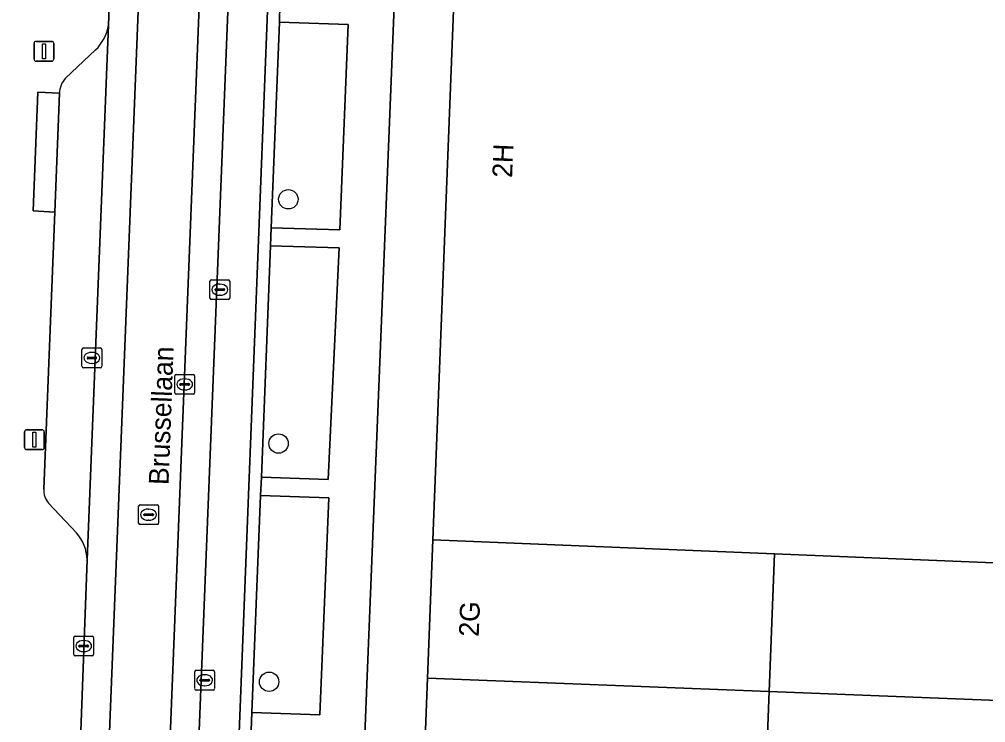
# Model space of a CAD drawing. Extents: x 160732 to 162107, y 387428 to 388479.
# Drawn here: x 161760.63 to 161809.4, y 387603.5 to 387638.98 of the extents above; entities that cross this region are included whole.
import ezdxf

# ---------------------------------------------------------------- set-up
doc = ezdxf.new("R2010")
doc.units = 0
for name, color, linetype in [('IMGEO_Boom', 7, 'Continuous'), ('IMGEO_Erf', 7, 'Continuous'), ('IMGEO_Groenvoorziening', 7, 'Continuous'), ('IMGEO_Kolk', 7, 'Continuous'), ('IMGEO_Lichtmast', 7, 'Continuous'), ('IMGEO_Openbare_ruimte_label', 7, 'Continuous'), ('IMGEO_Pand', 7, 'Continuous'), ('IMGEO_Pand_nummerreeks', 7, 'Continuous'), ('IMGEO_Parkeervlak_open', 7, 'Continuous'), ('IMGEO_Rijbaan_lokaal_gesloten', 7, 'Continuous'), ('IMGEO_Rioolput', 7, 'Continuous'), ('IMGEO_Voetpad_open', 7, 'Continuous')]:
    doc.layers.add(name, color=color, linetype=linetype)

msp = doc.modelspace()

# ---------------------------------------------------------------- linework, layer by layer
at = {"layer": 'IMGEO_Boom'}
for centre in [(161774.208, 387629.901), (161773.712, 387617.581), (161773.239, 387605.561)]:
    msp.add_circle(centre, 0.489, dxfattribs=at)
at = {"layer": 'IMGEO_Erf'}
for points in [[(161810.729, 387650.966), (161808.075, 387651.077), (161794.607, 387651.609), (161791.93, 387651.705), (161780.059, 387652.179), (161777.13, 387579.538), (161777.03, 387577.061), (161789.682, 387576.56), (161789.671, 387576.288), (161789.648, 387575.68), (161795.304, 387575.459), (161795.327, 387576.067), (161816.586, 387575.238)], [(161816.629, 387576.337), (161798.172, 387577.057), (161798.211, 387578.067), (161797.43, 387578.097), (161796.649, 387578.128), (161796.611, 387577.169), (161780.143, 387577.812), (161780.415, 387584.794), (161780.688, 387591.776), (161780.96, 387598.759), (161781.233, 387605.741), (161781.505, 387612.723), (161783.002, 387651.082), (161819.491, 387649.658)]]:
    msp.add_lwpolyline(points, dxfattribs=at)
at = {"layer": 'IMGEO_Groenvoorziening'}
for points in [[(161773.76, 387638.843), (161773.346, 387628.466), (161776.805, 387628.354), (161777.232, 387638.723)], [(161773.301, 387627.551), (161772.852, 387615.887), (161776.217, 387615.774), (161776.772, 387627.449)], [(161772.807, 387614.962), (161772.373, 387604.012), (161775.798, 387603.89), (161776.253, 387614.849)]]:
    msp.add_lwpolyline(points, close=True, dxfattribs=at)
at = {"layer": 'IMGEO_Kolk'}
for p, q in [((161770.249, 387624.915), (161770.249, 387625.767)), ((161770.324, 387625.841), (161771.176, 387625.841)), ((161771.25, 387625.767), (161771.25, 387624.915)), ((161770.508, 387625.335), (161770.508, 387625.347)), ((161770.946, 387625.298), (161770.548, 387625.298)), ((161770.551, 387625.384), (161770.949, 387625.384)), ((161770.737, 387625.621), (161770.762, 387625.621)), ((161770.992, 387625.347), (161770.992, 387625.335)), ((161771.176, 387624.841), (161770.324, 387624.841)), ((161770.76, 387625.061), (161770.735, 387625.061)), ((161763.79, 387621.475), (161763.79, 387622.327)), ((161763.865, 387622.401), (161764.717, 387622.401)), ((161764.791, 387622.327), (161764.791, 387621.475)), ((161764.049, 387621.895), (161764.049, 387621.907)), ((161764.487, 387621.858), (161764.089, 387621.858)), ((161764.092, 387621.944), (161764.49, 387621.944)), ((161764.278, 387622.181), (161764.303, 387622.181)), ((161764.533, 387621.907), (161764.533, 387621.895)), ((161764.717, 387621.401), (161763.865, 387621.401)), ((161764.301, 387621.621), (161764.276, 387621.621)), ((161763.378, 387606.937), (161763.378, 387607.789)), ((161763.453, 387607.863), (161764.305, 387607.863)), ((161763.866, 387607.643), (161763.891, 387607.643)), ((161764.379, 387607.789), (161764.379, 387606.937)), ((161763.637, 387607.357), (161763.637, 387607.369)), ((161764.075, 387607.32), (161763.677, 387607.32)), ((161763.68, 387607.406), (161764.078, 387607.406)), ((161764.121, 387607.369), (161764.121, 387607.357)), ((161764.305, 387606.863), (161763.453, 387606.863)), ((161763.889, 387607.083), (161763.864, 387607.083)), ((161769.482, 387605.214), (161769.482, 387606.066)), ((161769.557, 387606.14), (161770.409, 387606.14)), ((161769.784, 387605.683), (161770.182, 387605.683)), ((161769.97, 387605.92), (161769.995, 387605.92)), ((161770.483, 387606.066), (161770.483, 387605.214)), ((161769.741, 387605.634), (161769.741, 387605.646)), ((161770.179, 387605.597), (161769.781, 387605.597)), ((161769.993, 387605.36), (161769.968, 387605.36)), ((161770.225, 387605.646), (161770.225, 387605.634)), ((161770.409, 387605.14), (161769.557, 387605.14))]:
    msp.add_line(p, q, dxfattribs=at)
for points in [[(161770.249, 387624.915), (161770.249, 387625.767)], [(161770.324, 387625.841), (161771.176, 387625.841)], [(161771.25, 387625.767), (161771.25, 387624.915)], [(161771.176, 387624.841), (161770.324, 387624.841)], [(161763.79, 387621.475), (161763.79, 387622.327)], [(161763.865, 387622.401), (161764.717, 387622.401)], [(161764.791, 387622.327), (161764.791, 387621.475)], [(161764.717, 387621.401), (161763.865, 387621.401)], [(161763.378, 387606.937), (161763.378, 387607.789)], [(161763.453, 387607.863), (161764.305, 387607.863)], [(161764.379, 387607.789), (161764.379, 387606.937)], [(161764.305, 387606.863), (161763.453, 387606.863)], [(161769.482, 387605.214), (161769.482, 387606.066)], [(161769.557, 387606.14), (161770.409, 387606.14)], [(161770.483, 387606.066), (161770.483, 387605.214)], [(161770.409, 387605.14), (161769.557, 387605.14)]]:
    msp.add_lwpolyline(points, dxfattribs=at)
for centre, radius, start, end in [((161770.326, 387625.765), 0.0765, 91.552, 178.448), ((161770.326, 387625.765), 0.0765, 91.552, 178.448), ((161771.174, 387625.765), 0.0765, 1.552, 88.448), ((161771.174, 387625.765), 0.0765, 1.552, 88.448), ((161770.548, 387625.344), 0.0403, 85.8775, 175.7526), ((161770.545, 387625.334), 0.0366, 178.938, 274.7102), ((161770.949, 387625.341), 0.043, 264.8664, 352.4533), ((161770.953, 387625.346), 0.0386, 1.7309, 96.639), ((161770.326, 387624.917), 0.0765, 181.552, 268.448), ((161770.326, 387624.917), 0.0765, 181.552, 268.448), ((161771.174, 387624.917), 0.0765, 271.552, 358.448), ((161771.174, 387624.917), 0.0765, 271.552, 358.448), ((161763.867, 387622.325), 0.0765, 91.552, 178.448), ((161763.867, 387622.325), 0.0765, 91.552, 178.448), ((161764.715, 387622.325), 0.0765, 1.552, 88.448), ((161764.715, 387622.325), 0.0765, 1.552, 88.448), ((161764.089, 387621.904), 0.0403, 85.8775, 175.7526), ((161764.086, 387621.894), 0.0366, 178.938, 274.7102), ((161764.49, 387621.901), 0.043, 264.8664, 352.4533), ((161764.494, 387621.906), 0.0386, 1.7309, 96.639), ((161763.867, 387621.477), 0.0765, 181.552, 268.448), ((161763.867, 387621.477), 0.0765, 181.552, 268.448), ((161764.715, 387621.477), 0.0765, 271.552, 358.448), ((161764.715, 387621.477), 0.0765, 271.552, 358.448), ((161763.455, 387607.787), 0.0765, 91.552, 178.448), ((161763.455, 387607.787), 0.0765, 91.552, 178.448), ((161764.303, 387607.787), 0.0765, 1.552, 88.448), ((161764.303, 387607.787), 0.0765, 1.552, 88.448), ((161763.677, 387607.366), 0.0403, 85.8775, 175.7526), ((161763.674, 387607.356), 0.0366, 178.938, 274.7102), ((161764.078, 387607.363), 0.043, 264.8664, 352.4533), ((161764.082, 387607.368), 0.0386, 1.7309, 96.639), ((161763.455, 387606.939), 0.0765, 181.552, 268.448), ((161763.455, 387606.939), 0.0765, 181.552, 268.448), ((161764.303, 387606.939), 0.0765, 271.552, 358.448), ((161764.303, 387606.939), 0.0765, 271.552, 358.448), ((161769.559, 387606.064), 0.0765, 91.552, 178.448), ((161769.559, 387606.064), 0.0765, 91.552, 178.448), ((161769.781, 387605.643), 0.0403, 85.8775, 175.7526), ((161770.186, 387605.645), 0.0386, 1.7309, 96.639), ((161770.407, 387606.064), 0.0765, 1.552, 88.448), ((161770.407, 387606.064), 0.0765, 1.552, 88.448), ((161769.559, 387605.216), 0.0765, 181.552, 268.448), ((161769.559, 387605.216), 0.0765, 181.552, 268.448), ((161769.778, 387605.633), 0.0366, 178.938, 274.7102), ((161770.182, 387605.64), 0.043, 264.8664, 352.4533), ((161770.407, 387605.216), 0.0765, 271.552, 358.448), ((161770.407, 387605.216), 0.0765, 271.552, 358.448)]:
    msp.add_arc(centre, radius, start, end, dxfattribs=at)
for centre, major_axis, ratio, start_param, end_param in [((161770.736, 387625.341), (-0.387, 0.002), 0.722429, 4.712389, 7.853982), ((161770.761, 387625.341), (-0.39, 0.002), 0.717154, 1.570796, 4.712389), ((161764.277, 387621.901), (-0.387, 0.002), 0.722429, 4.712389, 7.853982), ((161764.302, 387621.901), (-0.39, 0.002), 0.717154, 1.570796, 4.712389), ((161763.865, 387607.363), (-0.387, 0.002), 0.722429, 4.712389, 7.853982), ((161763.89, 387607.363), (-0.39, 0.002), 0.717154, 1.570796, 4.712389), ((161769.969, 387605.64), (-0.387, 0.002), 0.722429, 4.712389, 7.853982), ((161769.994, 387605.64), (-0.39, 0.002), 0.717154, 1.570796, 4.712389)]:
    msp.add_ellipse(centre, major_axis=major_axis, ratio=ratio, start_param=start_param, end_param=end_param, dxfattribs=at)
at = {"layer": 'IMGEO_Lichtmast'}
for p, q in [((161761.473, 387637.868), (161762.263, 387637.868)), ((161762.263, 387637.868), (161761.473, 387637.868)), ((161761.373, 387636.968), (161761.373, 387637.768)), ((161761.373, 387637.768), (161761.373, 387636.968)), ((161762.363, 387637.768), (161762.363, 387636.968)), ((161762.363, 387636.968), (161762.363, 387637.768)), ((161762.263, 387636.868), (161761.473, 387636.868)), ((161761.473, 387636.868), (161762.263, 387636.868)), ((161760.895, 387617.375), (161760.895, 387618.175)), ((161760.895, 387618.175), (161760.895, 387617.375)), ((161760.995, 387618.275), (161761.785, 387618.275)), ((161761.785, 387618.275), (161760.995, 387618.275)), ((161761.885, 387618.175), (161761.885, 387617.375)), ((161761.885, 387617.375), (161761.885, 387618.175)), ((161761.785, 387617.275), (161760.995, 387617.275)), ((161760.995, 387617.275), (161761.785, 387617.275))]:
    msp.add_line(p, q, dxfattribs=at)
for points in [[(161761.793, 387637.743), (161761.943, 387637.743), (161761.943, 387636.993), (161761.793, 387636.993), (161761.793, 387637.743)], [(161761.315, 387618.15), (161761.465, 387618.15), (161761.465, 387617.4), (161761.315, 387617.4), (161761.315, 387618.15)]]:
    msp.add_lwpolyline(points, dxfattribs=at)
for centre, start, end in [((161761.473, 387637.768), 90, 180), ((161761.473, 387637.768), 90, 180), ((161762.263, 387637.768), 0, 90), ((161762.263, 387637.768), 360, 90), ((161761.473, 387636.968), 180, 270), ((161761.473, 387636.968), 180, 270), ((161762.263, 387636.968), 270, 0), ((161762.263, 387636.968), 270, 0), ((161760.995, 387618.175), 90, 180), ((161760.995, 387618.175), 90, 180), ((161761.785, 387618.175), 0, 90), ((161761.785, 387618.175), 360, 90), ((161760.995, 387617.375), 180, 270), ((161760.995, 387617.375), 180, 270), ((161761.785, 387617.375), 270, 0), ((161761.785, 387617.375), 270, 0)]:
    msp.add_arc(centre, 0.1, start, end, dxfattribs=at)
at = {"layer": 'IMGEO_Pand'}
for points in [[(161783.002, 387651.082), (161781.505, 387612.723), (161798.753, 387612.017), (161817.991, 387611.229), (161818.675, 387628.746), (161818.864, 387633.594), (161819.491, 387649.658)], [(161798.753, 387612.017), (161781.505, 387612.723), (161781.233, 387605.741), (161798.482, 387605.068)], [(161817.991, 387611.229), (161798.753, 387612.017), (161798.482, 387605.068), (161817.721, 387604.317), (161817.921, 387609.433)], [(161798.482, 387605.068), (161781.233, 387605.741), (161780.96, 387598.759), (161798.21, 387598.086)], [(161817.721, 387604.317), (161798.482, 387605.068), (161798.21, 387598.086), (161817.449, 387597.335)]]:
    msp.add_lwpolyline(points, close=True, dxfattribs=at)
at = {"layer": 'IMGEO_Parkeervlak_open'}
for points in [[(161771.547, 387649.094), (161768.921, 387583.257)], [(161771.062, 387586.274), (161773.416, 387645.844)], [(161764.053, 387611.719), (161765.134, 387638.688)], [(161764.481, 387637.433), (161762.965, 387636.005)], [(161762.655, 387635.252), (161762.42, 387629.26), (161761.862, 387615.281)], [(161762.109, 387614.565), (161763.518, 387613.069)]]:
    msp.add_lwpolyline(points, dxfattribs=at)
for centre, radius, start, end in [((161762.86, 387639.074), 2.306, 314.651, 350.3714), ((161763.747, 387635.243), 1.092, 135.7348, 179.5126), ((161762.902, 387615.239), 1.041, 177.705, 220.361), ((161761.942, 387611.664), 2.111, 1.5031, 41.7334)]:
    msp.add_arc(centre, radius, start, end, dxfattribs=at)
at = {"layer": 'IMGEO_Rijbaan_lokaal_gesloten'}
for points in [[(161761.164, 387501.956), (161767.079, 387650.821), (161765.606, 387650.881), (161765.57, 387649.836), (161765.235, 387641.442), (161765.134, 387638.688), (161764.053, 387611.719), (161763.703, 387602.17), (161763.392, 387595.111), (161763.07, 387587.152), (161762.682, 387577.166), (161762.356, 387568.661), (161762.154, 387563.656), (161762.099, 387563.026), (161761.185, 387538.832), (161761.153, 387537.818), (161761.146, 387537.635), (161760.178, 387513.332), (161760.059, 387510.46), (161759.767, 387503.455)], [(161770.124, 387650.236), (161771.589, 387650.166), (161771.608, 387650.638), (161767.079, 387650.821), (161761.164, 387501.956)], [(161764.086, 387498.152), (161770.124, 387650.236)], [(161771.547, 387649.094), (161771.589, 387650.166), (161770.124, 387650.236), (161764.086, 387498.152)], [(161765.49, 387494.471), (161765.52, 387497.586), (161767.899, 387556.87), (161768.149, 387562.223), (161768.841, 387580.5), (161768.921, 387583.257), (161771.547, 387649.094)]]:
    msp.add_lwpolyline(points, dxfattribs=at)
at = {"layer": 'IMGEO_Rioolput'}
for p, q in [((161768.476, 387620.139), (161768.476, 387620.991)), ((161768.551, 387621.065), (161769.403, 387621.065)), ((161768.964, 387620.845), (161768.989, 387620.845)), ((161769.477, 387620.991), (161769.477, 387620.139)), ((161768.735, 387620.559), (161768.735, 387620.571)), ((161769.173, 387620.522), (161768.775, 387620.522)), ((161768.778, 387620.608), (161769.176, 387620.608)), ((161769.219, 387620.571), (161769.219, 387620.559)), ((161769.403, 387620.065), (161768.551, 387620.065)), ((161768.987, 387620.285), (161768.962, 387620.285)), ((161766.726, 387614.491), (161767.578, 387614.491)), ((161766.651, 387613.565), (161766.651, 387614.417)), ((161766.91, 387613.985), (161766.91, 387613.997)), ((161766.953, 387614.034), (161767.351, 387614.034)), ((161767.139, 387614.271), (161767.164, 387614.271)), ((161767.394, 387613.997), (161767.394, 387613.985)), ((161767.652, 387614.417), (161767.652, 387613.565)), ((161767.578, 387613.491), (161766.726, 387613.491)), ((161767.348, 387613.948), (161766.95, 387613.948)), ((161767.162, 387613.711), (161767.137, 387613.711))]:
    msp.add_line(p, q, dxfattribs=at)
for points in [[(161768.476, 387620.139), (161768.476, 387620.991)], [(161768.551, 387621.065), (161769.403, 387621.065)], [(161769.477, 387620.991), (161769.477, 387620.139)], [(161769.403, 387620.065), (161768.551, 387620.065)], [(161766.726, 387614.491), (161767.578, 387614.491)], [(161766.651, 387613.565), (161766.651, 387614.417)], [(161767.652, 387614.417), (161767.652, 387613.565)], [(161767.578, 387613.491), (161766.726, 387613.491)]]:
    msp.add_lwpolyline(points, dxfattribs=at)
for centre, radius, start, end in [((161768.553, 387620.989), 0.0765, 91.552, 178.448), ((161768.553, 387620.989), 0.0765, 91.552, 178.448), ((161769.401, 387620.989), 0.0765, 1.552, 88.448), ((161769.401, 387620.989), 0.0765, 1.552, 88.448), ((161768.775, 387620.568), 0.0403, 85.8775, 175.7526), ((161768.772, 387620.558), 0.0366, 178.938, 274.7102), ((161769.176, 387620.565), 0.043, 264.8664, 352.4533), ((161769.18, 387620.57), 0.0386, 1.7309, 96.639), ((161768.553, 387620.141), 0.0765, 181.552, 268.448), ((161768.553, 387620.141), 0.0765, 181.552, 268.448), ((161769.401, 387620.141), 0.0765, 271.552, 358.448), ((161769.401, 387620.141), 0.0765, 271.552, 358.448), ((161766.728, 387614.415), 0.0765, 91.552, 178.448), ((161766.728, 387614.415), 0.0765, 91.552, 178.448), ((161767.576, 387614.415), 0.0765, 1.552, 88.448), ((161767.576, 387614.415), 0.0765, 1.552, 88.448), ((161766.95, 387613.994), 0.0403, 85.8775, 175.7526), ((161766.947, 387613.984), 0.0366, 178.938, 274.7102), ((161767.351, 387613.991), 0.043, 264.8664, 352.4533), ((161767.355, 387613.996), 0.0386, 1.7309, 96.639), ((161766.728, 387613.567), 0.0765, 181.552, 268.448), ((161766.728, 387613.567), 0.0765, 181.552, 268.448), ((161767.576, 387613.567), 0.0765, 271.552, 358.448), ((161767.576, 387613.567), 0.0765, 271.552, 358.448)]:
    msp.add_arc(centre, radius, start, end, dxfattribs=at)
for centre, major_axis, ratio, start_param, end_param in [((161768.963, 387620.565), (-0.387, 0.002), 0.722429, 4.712389, 7.853982), ((161768.988, 387620.565), (-0.39, 0.002), 0.717154, 1.570796, 4.712389), ((161767.138, 387613.991), (-0.387, 0.002), 0.722429, 4.712389, 7.853982), ((161767.163, 387613.991), (-0.39, 0.002), 0.717154, 1.570796, 4.712389)]:
    msp.add_ellipse(centre, major_axis=major_axis, ratio=ratio, start_param=start_param, end_param=end_param, dxfattribs=at)
at = {"layer": 'IMGEO_Voetpad_open'}
for points in [[(161774.183, 387657.231), (161774.402, 387654.633), (161777.868, 387654.506), (161777.26, 387639.63), (161773.785, 387639.769), (161773.76, 387638.843), (161777.232, 387638.723), (161776.805, 387628.354), (161773.346, 387628.466), (161773.301, 387627.551), (161776.772, 387627.449), (161776.217, 387615.774), (161772.852, 387615.887), (161772.807, 387614.962), (161776.253, 387614.849), (161775.798, 387603.89), (161772.373, 387604.012), (161772.337, 387603.108), (161775.76, 387602.962), (161774.865, 387579.629), (161777.13, 387579.538), (161780.059, 387652.179)], [(161770.568, 387576.437), (161771.411, 387579.758), (161772.337, 387603.108), (161772.373, 387604.012), (161772.807, 387614.962), (161772.852, 387615.887), (161773.301, 387627.551), (161773.346, 387628.466), (161773.76, 387638.843), (161773.785, 387639.769), (161774.402, 387654.633)], [(161765.134, 387638.688), (161765.235, 387641.442), (161764.147, 387641.491), (161764.472, 387649.896), (161765.57, 387649.836), (161765.606, 387650.881), (161765.677, 387652.917)], [(161773.416, 387645.844), (161771.062, 387586.274)], [(161762.965, 387636.005), (161764.481, 387637.433)], [(161761.862, 387615.281), (161762.42, 387629.26), (161761.326, 387629.315), (161761.564, 387635.302), (161762.655, 387635.252)], [(161763.518, 387613.069), (161762.109, 387614.565)], [(161762.099, 387563.026), (161762.154, 387563.656), (161762.356, 387568.661), (161762.682, 387577.166), (161761.587, 387577.23), (161761.986, 387587.184), (161763.07, 387587.152), (161763.392, 387595.111), (161762.314, 387595.149), (161762.562, 387602.212), (161763.703, 387602.17), (161764.053, 387611.719)]]:
    msp.add_lwpolyline(points, dxfattribs=at)
msp.add_lwpolyline([(161762.655, 387635.252), (161761.564, 387635.302), (161761.326, 387629.315), (161762.42, 387629.26)], close=True, dxfattribs=at)
for centre, radius, start, end in [((161762.86, 387639.074), 2.306, 314.651, 350.3714), ((161763.747, 387635.243), 1.092, 135.7348, 179.5126), ((161762.902, 387615.239), 1.041, 177.705, 220.361), ((161761.942, 387611.664), 2.111, 1.5031, 41.7334)]:
    msp.add_arc(centre, radius, start, end, dxfattribs=at)

# ---------------------------------------------------------------- texts
at = {"layer": 'IMGEO_Openbare_ruimte_label'}
msp.add_text('Brussellaan', height=1, rotation=87.8789, dxfattribs=at).set_placement((161768.159, 387615.477))
at = {"layer": 'IMGEO_Pand_nummerreeks'}
for s, rotation, p in [('2H', 87.7651, (161785.5, 387630.971)), ('2G', 87.7657, (161783.815, 387607.819))]:
    msp.add_text(s, height=1, rotation=rotation, dxfattribs=at).set_placement(p)

doc.saveas('drawing.dxf')
